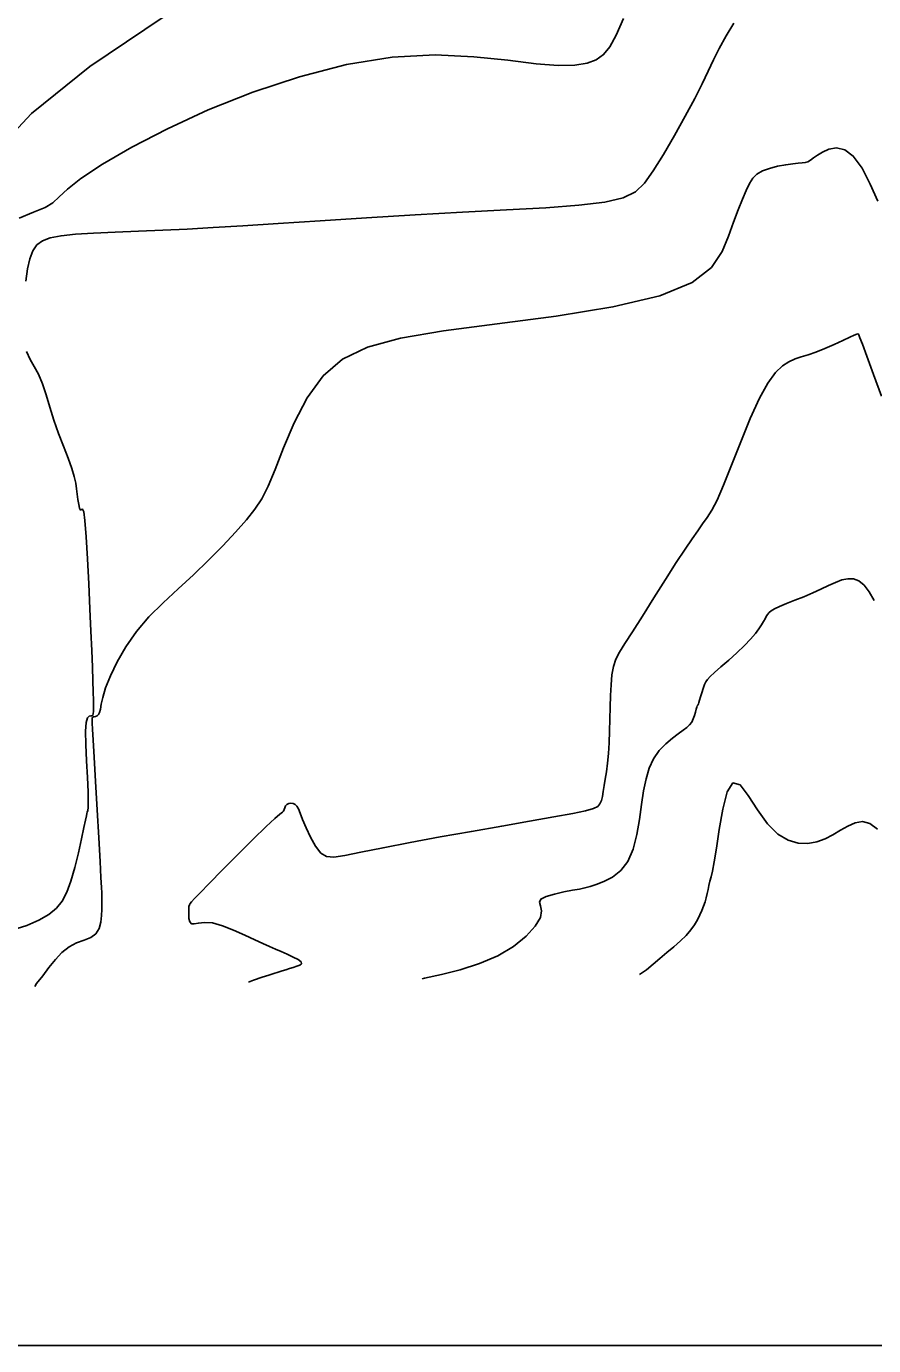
# Model space of a CAD drawing. Extents: x 2566142 to 2571431, y 418755 to 421584.
# Drawn here: x 2569642.8 to 2569853.6, y 418777.5 to 419106 of the extents above; entities that cross this region are included whole.
import ezdxf

# ---------------------------------------------------------------- set-up
doc = ezdxf.new("R2010")
doc.units = 0
for name, color, linetype in [('Contour_ADS_Major', 7, 'Continuous'), ('Contour_ADS_Minor', 7, 'Continuous'), ('Contour_ADS_State_Plane_Border', 7, 'Continuous')]:
    doc.layers.add(name, color=color, linetype=linetype)

msp = doc.modelspace()

# ---------------------------------------------------------------- linework, layer by layer
at = {"layer": 'Contour_ADS_Major'}
for points in [[(2569791.72, 418952.34), (2569793.61, 418955.25), (2569796.1, 418959.16), (2569798.94, 418963.68), (2569801.84, 418968.3), (2569804.49, 418972.47), (2569806.67, 418975.81), (2569808.41, 418978.4), (2569809.83, 418980.42), (2569811.04, 418982.1), (2569812.16, 418983.67), (2569813.32, 418985.52), (2569814.64, 418988.06), (2569816.26, 418991.72), (2569818.26, 418996.73), (2569820.53, 419002.52), (2569822.89, 419008.33), (2569825.18, 419013.42), (2569827.27, 419017.19), (2569829.16, 419019.77), (2569830.89, 419021.44), (2569832.5, 419022.49), (2569834.04, 419023.2), (2569835.6, 419023.72), (2569837.3, 419024.24), (2569839.24, 419024.88), (2569841.46, 419025.77), (2569843.78, 419026.8), (2569845.93, 419027.79), (2569847.66, 419028.61), (2569848.79, 419029.13), (2569849.41, 419029.38), (2569849.69, 419029.44), (2569849.8, 419029.37), (2569849.91, 419029.17), (2569850.19, 419028.47), (2569850.8, 419026.85), (2569851.9, 419023.85), (2569853.57, 419019.29), (2569855.6, 419013.89)], [(2569698.03, 418867.98), (2569699.31, 418868.46), (2569701.46, 418869.21), (2569703.09, 418869.75), (2569704.36, 418870.15), (2569705.42, 418870.49), (2569706.39, 418870.8), (2569707.32, 418871.11), (2569708.23, 418871.41), (2569709.14, 418871.69), (2569710.06, 418871.95), (2569710.82, 418872.24), (2569711.24, 418872.59), (2569711.14, 418873.04), (2569710.41, 418873.61), (2569709.18, 418874.26), (2569707.7, 418874.95), (2569706.16, 418875.62), (2569704.73, 418876.23), (2569703.29, 418876.87), (2569701.65, 418877.61), (2569699.63, 418878.55), (2569697.12, 418879.73), (2569694.34, 418880.97), (2569691.55, 418882.05), (2569689.06, 418882.74), (2569687.07, 418882.89), (2569685.59, 418882.72), (2569684.53, 418882.51), (2569683.83, 418882.55), (2569683.42, 418883.05), (2569683.23, 418883.88), (2569683.18, 418884.85), (2569683.18, 418885.73), (2569683.2, 418886.39), (2569683.24, 418886.85), (2569683.34, 418887.22), (2569683.53, 418887.57), (2569683.88, 418888.04), (2569684.62, 418888.85), (2569686, 418890.28), (2569688.28, 418892.6), (2569691.57, 418895.93), (2569695.42, 418899.8), (2569699.25, 418903.61), (2569702.47, 418906.74), (2569704.64, 418908.74), (2569705.89, 418909.81), (2569706.51, 418910.31), (2569706.78, 418910.6), (2569706.94, 418910.98), (2569707.1, 418911.44), (2569707.3, 418911.89), (2569707.61, 418912.26), (2569708.06, 418912.49), (2569708.61, 418912.56), (2569709.18, 418912.47), (2569709.68, 418912.23), (2569710.08, 418911.82), (2569710.46, 418911.14), (2569710.9, 418910.08), (2569711.53, 418908.51), (2569712.41, 418906.41), (2569713.51, 418904.07), (2569714.75, 418901.86), (2569716.07, 418900.16), (2569717.48, 418899.27), (2569719.32, 418899.11), (2569722.02, 418899.53), (2569726, 418900.37), (2569731.54, 418901.48), (2569738.29, 418902.77), (2569745.78, 418904.15), (2569753.52, 418905.55), (2569761.05, 418906.88), (2569767.99, 418908.1), (2569774, 418909.16), (2569778.72, 418910.02), (2569781.94, 418910.68), (2569783.89, 418911.21), (2569784.96, 418911.74), (2569785.51, 418912.37), (2569785.87, 418913.2), (2569786.12, 418914.24), (2569786.34, 418915.49), (2569786.55, 418916.93), (2569786.81, 418918.56), (2569787.1, 418920.41), (2569787.38, 418922.52), (2569787.62, 418924.91), (2569787.79, 418927.6), (2569787.92, 418930.5), (2569788, 418933.5), (2569788.07, 418936.49), (2569788.14, 418939.37), (2569788.26, 418942.06), (2569788.48, 418944.49), (2569788.86, 418946.6), (2569789.46, 418948.4), (2569790.37, 418950.18), (2569791.72, 418952.34)]]:
    msp.add_lwpolyline(points, dxfattribs=at)
at = {"layer": 'Contour_ADS_Minor'}
for points in [[(2569636.39, 419076.05), (2569644.02, 419084.3), (2569658.54, 419095.98), (2569681.36, 419111.38)], [(2569775.11, 419096.26), (2569779.23, 419096.31), (2569782.3, 419096.81), (2569784.59, 419097.69), (2569786.39, 419098.97), (2569787.95, 419100.9), (2569789.51, 419103.78), (2569791.33, 419107.92)], [(2569682.79, 419055.53), (2569689.29, 419055.89), (2569696.68, 419056.34), (2569705.44, 419056.89), (2569715.86, 419057.56), (2569727.45, 419058.29), (2569739.5, 419059.03), (2569751.32, 419059.7), (2569762.29, 419060.29), (2569772.03, 419060.84), (2569780.28, 419061.46), (2569786.72, 419062.23), (2569791.24, 419063.27), (2569794.31, 419064.77), (2569796.61, 419066.96), (2569798.76, 419070.03), (2569801.28, 419074.11), (2569804.03, 419078.8), (2569806.73, 419083.6), (2569809.09, 419088.03), (2569810.93, 419091.7), (2569812.39, 419094.81), (2569813.72, 419097.65), (2569815.18, 419100.52), (2569816.91, 419103.64), (2569818.79, 419106.79)], [(2569640.99, 419058.2), (2569644.58, 419059.73), (2569647.48, 419060.91), (2569649.39, 419062.09), (2569650.94, 419063.52), (2569652.99, 419065.46), (2569656.37, 419068.13), (2569661.75, 419071.69), (2569669.02, 419075.92), (2569677.87, 419080.52), (2569688, 419085.18), (2569699.09, 419089.59), (2569710.71, 419093.46), (2569722.43, 419096.47), (2569733.82, 419098.33), (2569744.47, 419098.87), (2569754.13, 419098.44), (2569762.59, 419097.55), (2569769.62, 419096.68), (2569775.11, 419096.26)], [(2569644.85, 418866.91), (2569645.34, 418867.65), (2569646.85, 418869.61), (2569648.4, 418871.63), (2569649.99, 418873.61), (2569651.64, 418875.39), (2569653.41, 418876.81), (2569655.29, 418877.77), (2569657.14, 418878.47), (2569658.8, 418879.14), (2569660.1, 418880.06), (2569660.92, 418881.38), (2569661.34, 418882.98), (2569661.51, 418884.62), (2569661.53, 418886.11), (2569661.54, 418887.26), (2569661.54, 418888.14), (2569661.54, 418888.86), (2569661.53, 418889.51), (2569661.52, 418890.28), (2569661.47, 418891.61), (2569661.35, 418894.03), (2569661.14, 418898.06), (2569660.81, 418903.96), (2569660.4, 418910.95), (2569659.99, 418917.98), (2569659.64, 418924.03), (2569659.38, 418928.29), (2569659.22, 418930.96), (2569659.13, 418932.47), (2569659.12, 418933.26), (2569659.15, 418933.7), (2569659.24, 418933.94), (2569659.4, 418934.04), (2569659.65, 418934.09), (2569659.98, 418934.16), (2569660.36, 418934.32), (2569660.71, 418934.64), (2569661, 418935.17), (2569661.19, 418935.99), (2569661.4, 418937.2), (2569661.79, 418938.91), (2569662.5, 418941.25), (2569663.68, 418944.25), (2569665.34, 418947.75), (2569667.49, 418951.51), (2569670.15, 418955.3), (2569673.29, 418958.93), (2569676.79, 418962.44), (2569680.52, 418965.92), (2569684.34, 418969.45), (2569688.09, 418973.08), (2569691.64, 418976.68), (2569694.83, 418980.08), (2569697.52, 418983.13), (2569699.62, 418985.76), (2569701.34, 418988.37), (2569702.94, 418991.49), (2569704.68, 418995.62), (2569706.8, 419001.07), (2569709.44, 419007.29), (2569712.68, 419013.51), (2569716.63, 419018.97), (2569721.48, 419023.11), (2569727.7, 419026.1), (2569735.87, 419028.33), (2569746.57, 419030.16), (2569759.96, 419031.93), (2569774.61, 419033.86), (2569788.72, 419036.12), (2569800.44, 419038.87), (2569808.45, 419042.23), (2569813.28, 419045.99), (2569815.95, 419049.91), (2569817.5, 419053.73), (2569818.77, 419057.22), (2569819.92, 419060.31), (2569820.96, 419062.97), (2569821.87, 419065.16), (2569822.69, 419066.88), (2569823.53, 419068.2), (2569824.56, 419069.2), (2569825.91, 419069.99), (2569827.68, 419070.64), (2569829.7, 419071.16), (2569831.72, 419071.55), (2569833.49, 419071.8), (2569834.84, 419071.92), (2569835.83, 419071.98), (2569836.59, 419072.08), (2569837.25, 419072.3), (2569837.91, 419072.7), (2569838.68, 419073.27), (2569839.64, 419073.95), (2569840.89, 419074.7), (2569842.48, 419075.4), (2569844.35, 419075.73), (2569846.4, 419075.29), (2569848.55, 419073.68), (2569850.71, 419070.67), (2569852.77, 419066.71)], [(2569852.77, 419066.71), (2569854.65, 419062.44)], [(2569642.67, 419042.55), (2569643.1, 419045.66), (2569643.63, 419048.15), (2569644.36, 419050.09), (2569645.37, 419051.56), (2569646.78, 419052.62), (2569648.73, 419053.37), (2569651.41, 419053.88), (2569654.97, 419054.24), (2569659.52, 419054.52), (2569664.85, 419054.76), (2569670.67, 419054.99), (2569676.71, 419055.24), (2569682.79, 419055.53)], [(2569639.45, 418881), (2569642.89, 418882.13), (2569645.87, 418883.43), (2569648.33, 418884.86), (2569650.24, 418886.4), (2569651.7, 418888.19), (2569652.86, 418890.38), (2569653.87, 418893.14), (2569654.83, 418896.52), (2569655.73, 418900.18), (2569656.51, 418903.66), (2569657.11, 418906.49), (2569657.5, 418908.36), (2569657.72, 418909.42), (2569657.84, 418909.97), (2569657.93, 418910.3), (2569658.04, 418910.71), (2569658.14, 418911.49), (2569658.19, 418912.95), (2569658.14, 418915.38), (2569657.96, 418918.93), (2569657.73, 418923.08), (2569657.55, 418927.17), (2569657.51, 418930.54), (2569657.68, 418932.69), (2569658.01, 418933.8), (2569658.41, 418934.22), (2569658.79, 418934.3), (2569659.08, 418934.33), (2569659.28, 418934.48), (2569659.4, 418934.83), (2569659.47, 418935.5), (2569659.49, 418936.58), (2569659.47, 418938.14), (2569659.42, 418940.26), (2569659.33, 418943), (2569659.21, 418946.43), (2569659.05, 418950.56), (2569658.85, 418955.41), (2569658.61, 418960.99), (2569658.33, 418967.2), (2569658.01, 418973.42), (2569657.68, 418978.92), (2569657.36, 418982.97), (2569657.06, 418985.09), (2569656.77, 418985.74), (2569656.51, 418985.66), (2569656.26, 418985.56), (2569656.03, 418986), (2569655.82, 418986.94), (2569655.62, 418988.18), (2569655.45, 418989.54), (2569655.29, 418990.86), (2569655.07, 418992.26), (2569654.69, 418993.9), (2569654.07, 418995.94), (2569653.15, 418998.48), (2569652.01, 419001.43), (2569650.8, 419004.63), (2569649.63, 419007.92), (2569648.61, 419011.16), (2569647.68, 419014.22), (2569646.77, 419017), (2569645.8, 419019.37), (2569644.74, 419021.3), (2569643.69, 419023.08), (2569642.78, 419025.06)], [(2569741.28, 418868.84), (2569741.86, 418868.97), (2569746.05, 418869.91), (2569750.74, 418871.11), (2569755.54, 418872.63), (2569760.07, 418874.54), (2569763.99, 418876.87), (2569767.14, 418879.42), (2569769.41, 418881.91), (2569770.68, 418884.1), (2569770.96, 418885.78), (2569770.7, 418887.02), (2569770.46, 418887.95), (2569770.8, 418888.69), (2569772.13, 418889.36), (2569774.18, 418889.95), (2569776.51, 418890.46), (2569778.69, 418890.87), (2569780.39, 418891.18), (2569781.77, 418891.47), (2569783.08, 418891.82), (2569784.6, 418892.3), (2569786.5, 418893.03), (2569788.62, 418894.14), (2569790.69, 418895.77), (2569792.48, 418898.08), (2569793.79, 418901.14), (2569794.69, 418904.73), (2569795.33, 418908.53), (2569795.84, 418912.25), (2569796.36, 418915.64), (2569796.97, 418918.66), (2569797.78, 418921.32), (2569798.86, 418923.65), (2569800.27, 418925.65), (2569801.88, 418927.35), (2569803.52, 418928.75), (2569805, 418929.87), (2569806.2, 418930.74), (2569807.12, 418931.44), (2569807.82, 418932.09), (2569808.34, 418932.77), (2569808.73, 418933.57), (2569809.02, 418934.43), (2569809.24, 418935.25), (2569809.42, 418935.95), (2569809.58, 418936.45), (2569809.73, 418936.79), (2569809.85, 418936.99), (2569809.94, 418937.11), (2569810.01, 418937.2), (2569810.06, 418937.34), (2569810.15, 418937.63), (2569810.31, 418938.18), (2569810.55, 418939.04), (2569810.86, 418940.08), (2569811.19, 418941.16), (2569811.51, 418942.1), (2569811.82, 418942.8), (2569812.24, 418943.4), (2569812.92, 418944.1), (2569814.02, 418945.08), (2569815.62, 418946.48), (2569817.55, 418948.19), (2569819.57, 418950.03), (2569821.45, 418951.83), (2569822.98, 418953.42), (2569824.17, 418954.81), (2569825.07, 418955.99), (2569825.74, 418956.98), (2569826.22, 418957.8), (2569826.59, 418958.48), (2569826.89, 418959.05), (2569827.19, 418959.55), (2569827.57, 418960.01), (2569828.12, 418960.47), (2569828.96, 418960.97), (2569830.21, 418961.57), (2569831.94, 418962.28), (2569834, 418963.1), (2569836.22, 418963.99), (2569838.44, 418964.93), (2569840.49, 418965.88), (2569842.37, 418966.78), (2569844.1, 418967.55), (2569845.7, 418968.15), (2569847.2, 418968.47), (2569848.61, 418968.44), (2569849.95, 418967.95), (2569851.23, 418966.88), (2569852.47, 418965.19), (2569853.7, 418963)], [(2569814.52, 418901.35), (2569815.2, 418906.05), (2569816.07, 418911.11), (2569817.18, 418915.36), (2569818.6, 418917.63), (2569820.36, 418917.1), (2569822.42, 418914.5), (2569824.72, 418910.9), (2569827.18, 418907.4), (2569829.74, 418904.86), (2569832.32, 418903.32), (2569834.85, 418902.6), (2569837.26, 418902.53), (2569839.48, 418902.94), (2569841.55, 418903.71), (2569843.49, 418904.7), (2569845.36, 418905.81), (2569847.19, 418906.88), (2569849.01, 418907.69), (2569850.83, 418907.99), (2569852.67, 418907.51), (2569854.53, 418906.12)], [(2569795.37, 418869.92), (2569797.05, 418871.1), (2569798.74, 418872.48), (2569800.4, 418873.92), (2569802.14, 418875.37), (2569803.87, 418876.82), (2569805.51, 418878.26), (2569806.95, 418879.66), (2569808.11, 418881.01), (2569809.03, 418882.3), (2569809.75, 418883.55), (2569810.34, 418884.73), (2569810.85, 418885.86), (2569811.29, 418886.94), (2569811.65, 418887.99), (2569811.96, 418889.02), (2569812.2, 418890.04), (2569812.42, 418891.06), (2569812.63, 418892.08), (2569812.86, 418893.11), (2569813.15, 418894.2), (2569813.51, 418895.68), (2569813.96, 418897.94), (2569814.52, 418901.35)]]:
    msp.add_lwpolyline(points, dxfattribs=at)
at = {"layer": 'Contour_ADS_State_Plane_Border'}
msp.add_lwpolyline([(2566164.43, 418777.5), (2571407.81, 418777.5), (2571407.81, 421561.67), (2566164.43, 421561.67), (2566164.43, 418777.5)], close=True, dxfattribs=at)

doc.saveas('drawing.dxf')
